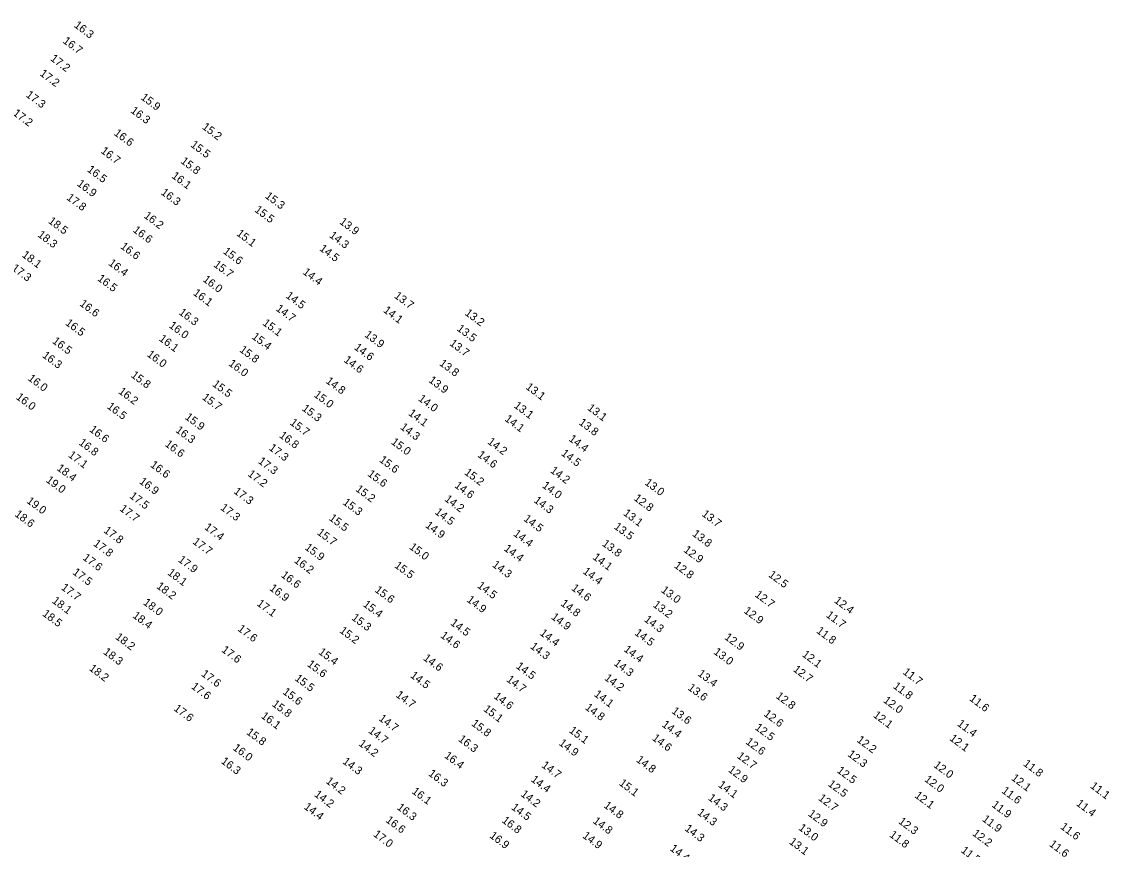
# Model space of a CAD drawing. Extents: x 1023796 to 1112670, y 656573 to 837340.
# Drawn here: x 1035002 to 1035681, y 785153 to 785670 of the extents above; entities that cross this region are included whole.
import ezdxf

# ---------------------------------------------------------------- set-up
doc = ezdxf.new("R2010")
doc.units = 0
doc.layers.add('V-TOPO-SOUN', color=7, linetype='Continuous')

msp = doc.modelspace()

# ---------------------------------------------------------------- texts
at = {"layer": 'V-TOPO-SOUN'}
for s, p in [('16.3 ', (1035034.08, 785667.52)), ('16.7 ', (1035027.09, 785657.69)), ('17.2 ', (1035019.31, 785646.67)), ('17.2 ', (1035012.69, 785637.31)), ('17.3 ', (1035004.01, 785623.98)), ('15.9 ', (1035075.76, 785622.41)), ('17.2 ', (1034995.95, 785612.52)), ('16.3 ', (1035069.43, 785614.14)), ('15.2 ', (1035114.09, 785603.95)), ('16.6 ', (1035059.03, 785600.09)), ('16.7 ', (1035050.79, 785588.94)), ('15.5 ', (1035106.91, 785592.79)), ('15.8 ', (1035100.71, 785582.55)), ('16.5 ', (1035042.31, 785577.3)), ('16.9 ', (1035035.91, 785568.45)), ('16.1 ', (1035095.07, 785573.33)), ('16.3 ', (1035088.35, 785563.04)), ('15.3 ', (1035153.45, 785560.76)), ('17.8 ', (1035029.41, 785559.76)), ('16.2 ', (1035077.69, 785548.42)), ('15.5 ', (1035146.89, 785552.17)), ('18.5 ', (1035017.98, 785545.1)), ('13.9 ', (1035199.89, 785544.67)), ('18.3 ', (1035011.35, 785536.56)), ('16.6 ', (1035070.86, 785539.56)), ('15.1 ', (1035135.59, 785537.35)), ('14.3 ', (1035193.58, 785536.21)), ('16.6 ', (1035063.07, 785529.29)), ('14.5 ', (1035187.44, 785527.96)), ('18.1 ', (1035001.54, 785523.97)), ('15.6 ', (1035127.2, 785526.17)), ('17.3 ', (1034995.08, 785515.67)), ('16.4 ', (1035055.57, 785518.84)), ('15.7 ', (1035121.23, 785517.89)), ('14.4 ', (1035176.97, 785513.25)), ('16.5 ', (1035048.71, 785509.18)), ('16.0 ', (1035114.51, 785508.64)), ('16.1 ', (1035108.45, 785500.2)), ('16.6 ', (1035037.59, 785493.45)), ('14.5 ', (1035166.34, 785498.48)), ('13.7 ', (1035234.07, 785498.39)), ('16.3 ', (1035099.53, 785488.03)), ('14.7 ', (1035160.18, 785490.41)), ('14.1 ', (1035227.29, 785489.38)), ('13.2 ', (1035278.22, 785487.66)), ('16.5 ', (1035028.68, 785481.45)), ('16.0 ', (1035093.38, 785479.81)), ('15.1 ', (1035151.88, 785481.42)), ('15.4 ', (1035145.14, 785472.84)), ('13.9 ', (1035215.59, 785474.07)), ('13.5 ', (1035273.24, 785477.9)), ('16.5 ', (1035020.51, 785470.1)), ('16.1 ', (1035087.15, 785471.61)), ('14.6 ', (1035209.11, 785466.18)), ('13.7 ', (1035268.7, 785468.69)), ('16.3 ', (1035014.28, 785461.21)), ('16.0 ', (1035079.64, 785461.85)), ('15.8 ', (1035137.44, 785464.69)), ('16.0 ', (1035130.61, 785456.08)), ('14.6 ', (1035202.61, 785458.34)), ('13.8 ', (1035262.31, 785456.22)), ('16.0 ', (1035005.27, 785446.85)), ('15.8 ', (1035069.66, 785448.83)), ('13.9 ', (1035255.63, 785445.64)), ('16.2 ', (1035061.81, 785438.65)), ('15.5 ', (1035120.51, 785443.2)), ('14.8 ', (1035191.35, 785445.15)), ('13.1 ', (1035316.26, 785441.43)), ('16.0 ', (1034997.83, 785435.11)), ('15.7 ', (1035114.11, 785434.97)), ('15.0 ', (1035183.9, 785436.54)), ('14.0 ', (1035249.14, 785434.11)), ('16.5 ', (1035054.69, 785429.28)), ('15.3 ', (1035176.45, 785428.02)), ('14.1 ', (1035242.97, 785425.03)), ('13.1 ', (1035308.89, 785429.78)), ('13.1 ', (1035354.77, 785428.33)), ('15.9 ', (1035103.38, 785422.58)), ('15.7 ', (1035168.93, 785419.12)), ('14.1 ', (1035303.13, 785421.5)), ('13.8 ', (1035349.46, 785419.21)), ('16.6 ', (1035043.66, 785414.86)), ('16.3 ', (1035097.51, 785414.45)), ('14.3 ', (1035237.88, 785416.39)), ('16.8 ', (1035037.06, 785406.63)), ('16.6 ', (1035090.86, 785405.7)), ('16.8 ', (1035162.31, 785411.21)), ('15.0 ', (1035232.19, 785407.07)), ('14.2 ', (1035292.4, 785407.21)), ('14.4 ', (1035343.17, 785409)), ('17.1 ', (1035030.48, 785398.91)), ('17.3 ', (1035155.82, 785403.35)), ('14.6 ', (1035286.18, 785399.01)), ('14.5 ', (1035338.41, 785400)), ('16.6 ', (1035081.72, 785392.74)), ('17.3 ', (1035149.09, 785395.05)), ('15.6 ', (1035224.77, 785395.88)), ('18.4 ', (1035023.31, 785390.67)), ('17.2 ', (1035142.59, 785387.07)), ('15.6 ', (1035217.46, 785387.09)), ('15.2 ', (1035277.96, 785388.04)), ('14.2 ', (1035331.61, 785389.23)), ('19.0 ', (1035016.55, 785383.27)), ('16.9 ', (1035074.81, 785382.39)), ('15.2 ', (1035209.96, 785377.62)), ('14.6 ', (1035271.8, 785379.9)), ('14.0 ', (1035326.55, 785379.82)), ('13.0 ', (1035390.6, 785381.65)), ('17.5 ', (1035068.75, 785373.34)), ('17.3 ', (1035133.83, 785376.24)), ('14.2 ', (1035265.54, 785371.45)), ('14.3 ', (1035321.32, 785370.6)), ('12.8 ', (1035383.8, 785371.91)), ('19.0 ', (1035004.49, 785370.21)), ('17.7 ', (1035062.6, 785365.34)), ('17.3 ', (1035125.53, 785365.98)), ('15.3 ', (1035201.97, 785369.31)), ('18.6 ', (1034997.04, 785361.94)), ('15.5 ', (1035193.37, 785359.45)), ('14.5 ', (1035259.51, 785363.3)), ('14.5 ', (1035314.9, 785359.04)), ('13.1 ', (1035377.21, 785362.54)), ('13.7 ', (1035426.25, 785362.05)), ('17.8 ', (1035052.59, 785351.76)), ('17.4 ', (1035115.54, 785353.77)), ('15.7 ', (1035185.92, 785350.49)), ('14.9 ', (1035253.55, 785354.99)), ('13.5 ', (1035371.41, 785354.11)), ('17.8 ', (1035046.14, 785343.53)), ('17.7 ', (1035108.19, 785344.75)), ('14.4 ', (1035308.55, 785349.7)), ('13.8 ', (1035363.95, 785343.49)), ('13.8 ', (1035420.32, 785349.63)), ('15.9 ', (1035178.27, 785341.12)), ('15.0 ', (1035243.53, 785341.47)), ('14.4 ', (1035302.67, 785340.44)), ('12.9 ', (1035414.89, 785339.62)), ('17.6 ', (1035039.52, 785334.77)), ('17.9 ', (1035099.11, 785333.48)), ('16.2 ', (1035171.57, 785332.98)), ('15.5 ', (1035234.28, 785329.88)), ('14.3 ', (1035295.32, 785330.34)), ('14.1 ', (1035358.1, 785335.06)), ('12.8 ', (1035408.96, 785329.82)), ('17.5 ', (1035033.2, 785325.65)), ('18.1 ', (1035092.48, 785325.39)), ('16.6 ', (1035163.41, 785323.91)), ('14.4 ', (1035351.93, 785326.18)), ('12.5 ', (1035467.94, 785324.09)), ('18.2 ', (1035085.56, 785316.92)), ('14.5 ', (1035285.99, 785317.29)), ('17.7 ', (1035026.04, 785316.11)), ('16.9 ', (1035156.2, 785315.66)), ('15.6 ', (1035221.98, 785314.6)), ('14.6 ', (1035344.78, 785315.77)), ('13.0 ', (1035400.82, 785314.5)), ('12.7 ', (1035459.41, 785311.67)), ('18.1 ', (1035020.34, 785307.79)), ('18.0 ', (1035077.29, 785306.72)), ('17.1 ', (1035148.27, 785306.13)), ('15.4 ', (1035214.65, 785305.56)), ('14.9 ', (1035279.42, 785308.47)), ('14.8 ', (1035338.09, 785306.11)), ('13.2 ', (1035395.69, 785305.29)), ('12.4 ', (1035508.97, 785307.93)), ('18.5 ', (1035014.31, 785299.73)), ('18.4 ', (1035070.66, 785298.55)), ('15.3 ', (1035207.5, 785297.22)), ('14.9 ', (1035332.17, 785297.71)), ('14.3 ', (1035390.25, 785296.17)), ('12.9 ', (1035452.5, 785301.53)), ('11.7 ', (1035503.89, 785298.92)), ('17.6 ', (1035136.29, 785290.32)), ('15.2 ', (1035199.98, 785289.18)), ('14.5 ', (1035269.25, 785294)), ('11.8 ', (1035497.84, 785289.04)), ('18.2 ', (1035059.89, 785285.19)), ('14.6 ', (1035262.97, 785286.14)), ('14.4 ', (1035325.05, 785287.66)), ('14.5 ', (1035384.3, 785287.76)), ('12.9 ', (1035440.46, 785285.05)), ('18.3 ', (1035052.36, 785275.87)), ('17.6 ', (1035126.22, 785277.14)), ('15.4 ', (1035186.77, 785275.84)), ('14.3 ', (1035319.05, 785279.31)), ('14.4 ', (1035377.5, 785277.49)), ('13.0 ', (1035433.63, 785275.87)), ('14.6 ', (1035252.24, 785272.04)), ('14.3 ', (1035371.35, 785268.77)), ('12.1 ', (1035488.91, 785274.28)), ('18.2 ', (1035043.46, 785265.63)), ('17.6 ', (1035113.56, 785262.12)), ('15.6 ', (1035179.75, 785268.17)), ('14.5 ', (1035310.21, 785266.93)), ('13.4 ', (1035423.69, 785262.26)), ('12.7 ', (1035483.29, 785264.99)), ('11.7 ', (1035551.82, 785263.32)), ('15.5 ', (1035172, 785259.35)), ('14.5 ', (1035244.16, 785261.16)), ('14.7 ', (1035304.22, 785258.69)), ('14.2 ', (1035365.44, 785259.59)), ('17.6 ', (1035107.29, 785254.28)), ('15.6 ', (1035164.42, 785250.87)), ('14.7 ', (1035235.13, 785248.99)), ('14.1 ', (1035358.94, 785249.45)), ('13.6 ', (1035417.52, 785253.44)), ('12.8 ', (1035472.52, 785248.26)), ('11.8 ', (1035545.77, 785254.49)), ('15.8 ', (1035157.77, 785243.25)), ('14.6 ', (1035296.27, 785248.15)), ('12.0 ', (1035539.65, 785245.65)), ('11.6 ', (1035593.43, 785246.72)), ('17.6 ', (1035096.38, 785240.53)), ('16.1 ', (1035150.94, 785235.86)), ('15.1 ', (1035289.83, 785240.15)), ('14.8 ', (1035353.35, 785241.15)), ('13.6 ', (1035407.41, 785238.9)), ('12.6 ', (1035464.95, 785237.14)), ('12.1 ', (1035533.33, 785236.38)), ('14.7 ', (1035224.45, 785234.28)), ('15.8 ', (1035282.31, 785231.11)), ('14.4 ', (1035401.36, 785230.45)), ('12.5 ', (1035459.47, 785228.62)), ('11.4 ', (1035585.8, 785230.99)), ('15.8 ', (1035141.79, 785225.69)), ('14.7 ', (1035217.98, 785226.57)), ('16.3 ', (1035274.15, 785221.35)), ('15.1 ', (1035343.34, 785226.79)), ('14.6 ', (1035395.24, 785222.03)), ('12.1 ', (1035581.05, 785221.89)), ('16.0 ', (1035133.33, 785215.9)), ('14.2 ', (1035211.89, 785218.53)), ('14.9 ', (1035336.99, 785218.9)), ('12.6 ', (1035453.68, 785219.67)), ('12.2 ', (1035523.1, 785220.87)), ('16.3 ', (1035125.9, 785207.54)), ('16.4 ', (1035265.43, 785211.03)), ('14.8 ', (1035385.25, 785208.46)), ('12.7 ', (1035448.25, 785210.85)), ('12.3 ', (1035517.36, 785211.95)), ('14.3 ', (1035201.84, 785207.4)), ('14.7 ', (1035326.17, 785205.04)), ('12.9 ', (1035442.73, 785202.2)), ('12.5 ', (1035510.7, 785201.75)), ('12.0 ', (1035571.09, 785205.12)), ('11.8 ', (1035627.11, 785206.02)), ('14.2 ', (1035191.4, 785195.1)), ('16.3 ', (1035255.44, 785199.84)), ('14.4 ', (1035319.52, 785196.19)), ('15.1 ', (1035374.57, 785193.86)), ('12.0 ', (1035565.35, 785196.24)), ('12.1 ', (1035619.64, 785197.05)), ('16.1 ', (1035245.12, 785188.73)), ('14.1 ', (1035436.5, 785192.78)), ('12.5 ', (1035505.08, 785193.34)), ('11.6 ', (1035613.59, 785189.07)), ('11.1 ', (1035668.94, 785192.1)), ('14.2 ', (1035184.18, 785186.84)), ('14.2 ', (1035313.12, 785187.03)), ('14.3 ', (1035430.23, 785184.62)), ('12.7 ', (1035499.06, 785184.47)), ('12.1 ', (1035559.26, 785186.16)), ('11.9 ', (1035607.4, 785180.31)), ('11.4 ', (1035660.15, 785181.17)), ('14.4 ', (1035177.72, 785179.05)), ('16.3 ', (1035235.81, 785178.72)), ('14.5 ', (1035307.25, 785178.77)), ('14.8 ', (1035365.01, 785179.9)), ('14.3 ', (1035423.46, 785175.46)), ('12.9 ', (1035492.64, 785174.7)), ('16.6 ', (1035228.8, 785170.78)), ('16.8 ', (1035301.33, 785170.59)), ('14.8 ', (1035358.23, 785170.23)), ('12.3 ', (1035549.12, 785169.97)), ('11.9 ', (1035601.41, 785171.39)), ('17.0 ', (1035221.05, 785161.93)), ('16.9 ', (1035293.68, 785161.05)), ('14.9 ', (1035351.73, 785161)), ('14.3 ', (1035415.61, 785165.49)), ('13.0 ', (1035486.7, 785165.88)), ('11.8 ', (1035543.47, 785161.59)), ('12.2 ', (1035595.32, 785162.48)), ('11.6 ', (1035650.26, 785166.62)), ('13.1 ', (1035480.82, 785157.21)), ('11.6 ', (1035643.31, 785155.74)), ('14.4 ', (1035406.38, 785153)), ('11.5 ', (1035588.16, 785151.85))]:
    msp.add_text(s, height=5, rotation=323, dxfattribs=at).set_placement(p)

doc.saveas('drawing.dxf')
